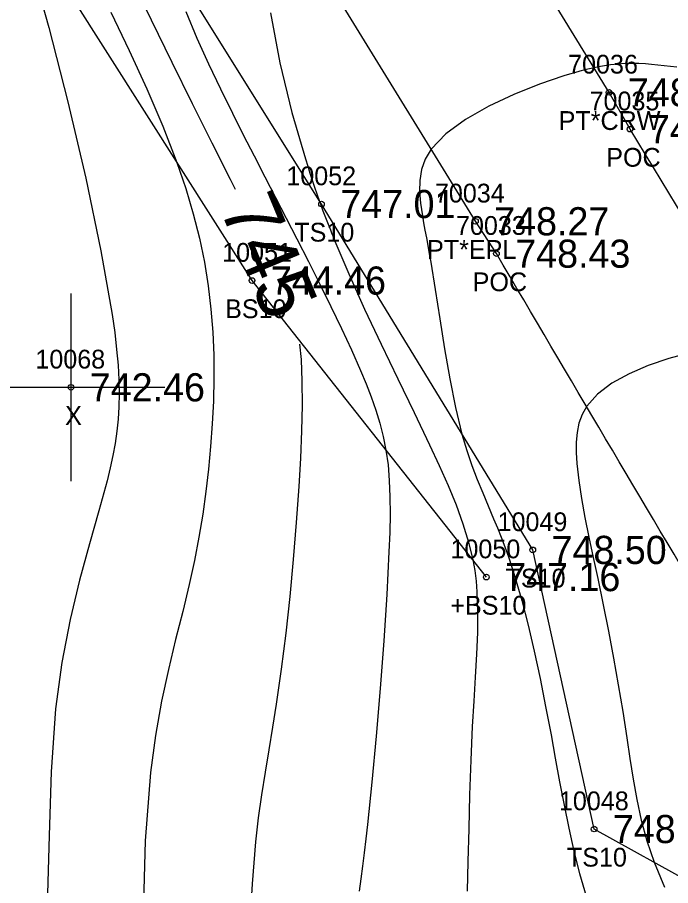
# Model space of a CAD drawing. Extents: x 1376587 to 1378239, y 1000335 to 1003031.
# Drawn here: x 1377858.23 to 1377893.03, y 1000754.86 to 1000801.08 of the extents above; entities that cross this region are included whole.
import ezdxf

# ---------------------------------------------------------------- set-up
doc = ezdxf.new("R2010")
doc.units = 0
for name, color, linetype in [('RD_DTM_BkLn1', 7, 'Continuous'), ('RD_DTM_BkLn2', 7, 'Continuous'), ('RD_DTM_BkLn_txCode', 7, 'Continuous'), ('RD_DTM_Major1', 7, 'Continuous'), ('RD_DTM_Major1_Lbl', 7, 'Continuous'), ('RD_DTM_Minor1', 7, 'Continuous'), ('RD_EX_Misc', 7, 'Continuous'), ('RD_EX_Misc_txCode', 7, 'Continuous'), ('RD_EX_Road', 7, 'Continuous'), ('RD_EX_Road_txCode', 7, 'Continuous'), ('RD_EX_TX_Misc_ELEV', 7, 'Continuous'), ('RD_EX_TX_Road_ELEV', 7, 'Continuous'), ('RD_HC_Survey_ELEV', 7, 'Continuous'), ('RD_HC_Survey_txCode', 7, 'Continuous'), ('RD_SMD_Locator', 7, 'Continuous')]:
    doc.layers.add(name, color=color, linetype=linetype)

msp = doc.modelspace()

# ---------------------------------------------------------------- linework, layer by layer
at = {"layer": 'RD_DTM_BkLn1'}
msp.add_lwpolyline([(1377890.868, 1000795.129), (1377889.749, 1000797.087), (1377860.86, 1000844.28), (1377837.196, 1000883.192), (1377805.553, 1000935.317), (1377771.668, 1000991.278), (1377739.468, 1001043.278), (1377708.639, 1001094.776), (1377678.486, 1001143.971), (1377648.112, 1001195.099), (1377620.705, 1001239.285), (1377591.743, 1001287.408), (1377561.783, 1001336.408), (1377531.285, 1001387.734), (1377502.544, 1001434.976), (1377471.981, 1001486.194), (1377441.275, 1001536.578), (1377411.042, 1001586.416), (1377380.15, 1001637.788)], dxfattribs=at)
msp.add_spline([(1378169.212, 1000387.103), (1378131.506, 1000434.744), (1378095.477, 1000481.988), (1378063.033, 1000526.867), (1378030.177, 1000574.233), (1377998.011, 1000622.539), (1377965.721, 1000673.201), (1377936, 1000721.493), (1377904.113, 1000773.429), (1377890.868, 1000795.129)], degree=3, dxfattribs=at)
at = {"layer": 'RD_DTM_BkLn2'}
for points in [[(1377938.101, 1000682.171), (1377936.386, 1000691.537), (1377924.442, 1000712.879), (1377899.858, 1000751.833), (1377888.953, 1000757.873), (1377885.684, 1000772.73), (1377874.43, 1000791.143), (1377850.687, 1000829.078), (1377827.828, 1000867.633), (1377814.697, 1000883.605), (1377799.61, 1000888.668), (1377792.432, 1000899.859), (1377781.208, 1000921.663)], [(1377883.215, 1000771.285), (1377870.729, 1000787.069), (1377845.819, 1000826.218), (1377822.261, 1000863.958), (1377808.303, 1000877.741), (1377798.49, 1000885.947), (1377790.348, 1000898.137), (1377778.033, 1000919.189)]]:
    msp.add_lwpolyline(points, dxfattribs=at)
at = {"layer": 'RD_DTM_Major1'}
for points in [[(1377858.183, 1000816.813), (1377858.285, 1000816.52), (1377858.39, 1000816.23), (1377858.499, 1000815.939), (1377858.613, 1000815.644), (1377858.774, 1000815.239), (1377858.859, 1000815.03), (1377858.946, 1000814.816), (1377859.038, 1000814.597), (1377859.132, 1000814.372), (1377859.895, 1000812.606), (1377860.807, 1000810.571), (1377861.839, 1000808.326), (1377862.961, 1000805.934), (1377864.141, 1000803.456), (1377865.351, 1000800.954), (1377866.461, 1000798.69), (1377867.548, 1000796.495), (1377868.591, 1000794.407), (1377869.568, 1000792.464), (1377869.832, 1000791.942)], [(1377873.26, 1000783.675), (1377873.339, 1000782.875), (1377873.391, 1000781.716), (1377873.397, 1000780.44), (1377873.366, 1000779.067), (1377873.305, 1000777.618), (1377873.219, 1000776.112), (1377873.087, 1000774.187), (1377872.928, 1000772.228), (1377872.742, 1000770.259), (1377872.53, 1000768.302), (1377872.289, 1000766.381), (1377872.022, 1000764.518), (1377871.826, 1000763.293), (1377871.624, 1000762.09), (1377871.425, 1000760.894), (1377871.236, 1000759.689), (1377871.064, 1000758.46), (1377870.917, 1000757.19), (1377870.735, 1000754.963), (1377870.603, 1000752.639)]]:
    msp.add_lwpolyline(points, dxfattribs=at)
at = {"layer": 'RD_DTM_Minor1'}
for points in [[(1377858.898, 1000804.15), (1377859.903, 1000800.548), (1377860.92, 1000796.579), (1377861.872, 1000792.523), (1377862.683, 1000788.659), (1377863.277, 1000785.269), (1377863.413, 1000784.3), (1377863.518, 1000783.403), (1377863.592, 1000782.569), (1377863.636, 1000781.79), (1377863.651, 1000781.055), (1377863.637, 1000780.356), (1377863.596, 1000779.693), (1377863.529, 1000779.045), (1377863.436, 1000778.403), (1377863.318, 1000777.757), (1377863.175, 1000777.097), (1377863.008, 1000776.413), (1377862.572, 1000774.815), (1377862.069, 1000773.054), (1377861.542, 1000771.123), (1377861.036, 1000769.019), (1377860.593, 1000766.735), (1377860.258, 1000764.268), (1377860.023, 1000760.909), (1377859.919, 1000757.533), (1377859.837, 1000754.432)], [(1377863.206, 1000801.365), (1377864.186, 1000799.315), (1377865.121, 1000797.279), (1377865.978, 1000795.285), (1377866.725, 1000793.362), (1377867.2, 1000791.969), (1377867.6, 1000790.624), (1377867.929, 1000789.319), (1377868.192, 1000788.043), (1377868.395, 1000786.789), (1377868.542, 1000785.548), (1377868.639, 1000784.32), (1377868.69, 1000783.096), (1377868.7, 1000781.875), (1377868.673, 1000780.657), (1377868.613, 1000779.442), (1377868.524, 1000778.229), (1377868.411, 1000777.036), (1377868.271, 1000775.838), (1377868.101, 1000774.632), (1377867.898, 1000773.41), (1377867.659, 1000772.166), (1377867.382, 1000770.895), (1377867.035, 1000769.457), (1377866.659, 1000767.957), (1377866.277, 1000766.371), (1377865.911, 1000764.678), (1377865.583, 1000762.855), (1377865.315, 1000760.88), (1377865.037, 1000757.238), (1377864.936, 1000753.313)], [(1377867.202, 1000801.392), (1377867.791, 1000799.979), (1377868.408, 1000798.61), (1377869.044, 1000797.278), (1377869.688, 1000795.974), (1377870.262, 1000794.834), (1377870.835, 1000793.708), (1377871.407, 1000792.593), (1377871.977, 1000791.486), (1377872.546, 1000790.383), (1377873.113, 1000789.282), (1377873.731, 1000788.076), (1377874.338, 1000786.875), (1377874.927, 1000785.688), (1377875.49, 1000784.521), (1377876.02, 1000783.383), (1377876.509, 1000782.28), (1377876.807, 1000781.57), (1377877.081, 1000780.871), (1377877.327, 1000780.177), (1377877.542, 1000779.48), (1377877.722, 1000778.773), (1377877.865, 1000778.048), (1377877.974, 1000777.254), (1377878.042, 1000776.426), (1377878.076, 1000775.556), (1377878.081, 1000774.637), (1377878.062, 1000773.663), (1377878.024, 1000772.625), (1377877.908, 1000770.354), (1377877.75, 1000767.898), (1377877.557, 1000765.351), (1377877.341, 1000762.808), (1377877.11, 1000760.364), (1377876.874, 1000758.115), (1377876.786, 1000757.345), (1377876.699, 1000756.61), (1377876.612, 1000755.904), (1377876.525, 1000755.223), (1377876.436, 1000754.56)], [(1377871.71, 1000801.321), (1377872.215, 1000798.659), (1377872.858, 1000796.02), (1377873.572, 1000793.547), (1377873.694, 1000793.16), (1377873.816, 1000792.78), (1377873.938, 1000792.409), (1377874.061, 1000792.045), (1377874.184, 1000791.688), (1377874.308, 1000791.339), (1377874.375, 1000791.152), (1377874.51, 1000790.784), (1377874.578, 1000790.602), (1377874.646, 1000790.42), (1377874.715, 1000790.24), (1377874.777, 1000790.08), (1377874.902, 1000789.761), (1377874.965, 1000789.602), (1377875.029, 1000789.442), (1377875.093, 1000789.283), (1377875.881, 1000787.422), (1377876.728, 1000785.549), (1377877.608, 1000783.682), (1377878.495, 1000781.843), (1377879.364, 1000780.05), (1377880.19, 1000778.324), (1377880.702, 1000777.222), (1377881.174, 1000776.156), (1377881.598, 1000775.123), (1377881.966, 1000774.121), (1377882.267, 1000773.146), (1377882.493, 1000772.198), (1377882.546, 1000771.915), (1377882.591, 1000771.633), (1377882.63, 1000771.352), (1377882.662, 1000771.07), (1377882.689, 1000770.786), (1377882.71, 1000770.499), (1377882.748, 1000769.446), (1377882.737, 1000768.341), (1377882.691, 1000767.181), (1377882.621, 1000765.962), (1377882.54, 1000764.68), (1377882.462, 1000763.332), (1377882.382, 1000761.54), (1377882.32, 1000759.701), (1377882.272, 1000757.882), (1377882.233, 1000756.147), (1377882.197, 1000754.561)], [(1377893.366, 1000798.426), (1377893.027, 1000798.465), (1377892.69, 1000798.503), (1377892.353, 1000798.539), (1377892.019, 1000798.572), (1377891.682, 1000798.599), (1377891.336, 1000798.618), (1377890.979, 1000798.625), (1377890.605, 1000798.617), (1377890.211, 1000798.592), (1377890.019, 1000798.573), (1377889.821, 1000798.55), (1377889.616, 1000798.52), (1377889.403, 1000798.485), (1377889.18, 1000798.444), (1377888.948, 1000798.396), (1377888.705, 1000798.341), (1377888.452, 1000798.279), (1377888.189, 1000798.21), (1377887.916, 1000798.134), (1377887.634, 1000798.051), (1377887.342, 1000797.962), (1377886.046, 1000797.52), (1377884.683, 1000796.976), (1377883.339, 1000796.345), (1377882.098, 1000795.64), (1377881.046, 1000794.874), (1377880.269, 1000794.062), (1377879.951, 1000793.528), (1377879.757, 1000792.977), (1377879.666, 1000792.404), (1377879.658, 1000791.807), (1377879.712, 1000791.181), (1377879.809, 1000790.522), (1377879.873, 1000790.142), (1377879.942, 1000789.751), (1377880.016, 1000789.346), (1377880.093, 1000788.928), (1377880.171, 1000788.495), (1377880.251, 1000788.047), (1377880.491, 1000786.587), (1377880.735, 1000785.029), (1377880.991, 1000783.427), (1377881.268, 1000781.835), (1377881.573, 1000780.307), (1377881.915, 1000778.897), (1377882.171, 1000778.03), (1377882.444, 1000777.228), (1377882.728, 1000776.477), (1377883.018, 1000775.764), (1377883.31, 1000775.073), (1377883.599, 1000774.391), (1377883.802, 1000773.9), (1377884.001, 1000773.402), (1377884.196, 1000772.893), (1377884.386, 1000772.367), (1377884.573, 1000771.821), (1377884.756, 1000771.25), (1377885.107, 1000770.038), (1377885.442, 1000768.729), (1377885.764, 1000767.342), (1377886.073, 1000765.894), (1377886.371, 1000764.404), (1377886.657, 1000762.891), (1377886.885, 1000761.639), (1377887.115, 1000760.388), (1377887.352, 1000759.144), (1377887.604, 1000757.912), (1377887.878, 1000756.696), (1377888.183, 1000755.502), (1377888.524, 1000754.307)], [(1377894.045, 1000783.221), (1377892.927, 1000782.916), (1377891.837, 1000782.546), (1377890.816, 1000782.109), (1377889.903, 1000781.604), (1377889.139, 1000781.028), (1377888.563, 1000780.379), (1377888.316, 1000779.942), (1377888.146, 1000779.477), (1377888.043, 1000778.983), (1377887.996, 1000778.461), (1377887.995, 1000777.912), (1377888.031, 1000777.335), (1377888.132, 1000776.43), (1377888.279, 1000775.47), (1377888.464, 1000774.462), (1377888.676, 1000773.411), (1377888.906, 1000772.324), (1377889.143, 1000771.206), (1377889.43, 1000769.814), (1377889.711, 1000768.399), (1377889.981, 1000766.97), (1377890.239, 1000765.54), (1377890.479, 1000764.122), (1377890.699, 1000762.727), (1377890.864, 1000761.621), (1377891.032, 1000760.528), (1377891.225, 1000759.44), (1377891.463, 1000758.346), (1377891.764, 1000757.237), (1377892.148, 1000756.103), (1377892.704, 1000754.773)]]:
    msp.add_lwpolyline(points, dxfattribs=at)
at = {"layer": 'RD_EX_Misc'}
for p, q in [((1377861.086, 1000776.386), (1377861.086, 1000786.386)), ((1377856.086, 1000781.386), (1377866.086, 1000781.386))]:
    msp.add_line(p, q, dxfattribs=at)
at = {"layer": 'RD_EX_Road'}
msp.add_lwpolyline([(1377883.752, 1000788.501), (1377882.63, 1000790.224), (1377852.259, 1000839.599), (1377828.464, 1000879.313), (1377796.997, 1000930.663), (1377763.067, 1000986.649), (1377731.866, 1001037.813), (1377700.311, 1001089.979), (1377670.429, 1001138.24), (1377639.732, 1001190.031), (1377611.891, 1001234.227), (1377582.777, 1001282.571), (1377552.217, 1001331.03), (1377522.243, 1001382.346), (1377494.257, 1001430.189), (1377463.172, 1001481.135), (1377433.415, 1001531.286), (1377403.141, 1001580.977), (1377371.36, 1001632.192)], dxfattribs=at)
msp.add_spline([(1378161.362, 1000381.162), (1378123.914, 1000428.538), (1378087.578, 1000476.324), (1378055.075, 1000520.944), (1378021.673, 1000568.713), (1377989.952, 1000617.081), (1377957.327, 1000668.378), (1377927.534, 1000716.552), (1377895.409, 1000768.824), (1377883.752, 1000788.501)], degree=3, dxfattribs=at)
at = {"layer": 'RD_SMD_Locator'}
for centre in [(1377889.749, 1000797.087), (1377890.868, 1000795.129), (1377874.43, 1000791.143), (1377882.63, 1000790.224), (1377883.752, 1000788.501), (1377870.729, 1000787.069), (1377861.086, 1000781.386), (1377885.684, 1000772.73), (1377883.215, 1000771.285), (1377888.953, 1000757.873)]:
    msp.add_circle(centre, 0.15, dxfattribs=at)

# ---------------------------------------------------------------- texts
at = {"layer": 'RD_DTM_BkLn_txCode'}
for s, p in [('10052', (1377872.556, 1000792.143)), ('TS10', (1377872.981, 1000789.143)), ('10051', (1377869.138, 1000788.069)), ('BS10', (1377869.296, 1000785.069)), ('10049', (1377883.81, 1000773.73)), ('10050', (1377881.302, 1000772.285)), ('TS10', (1377884.235, 1000770.73)), ('+BS10', (1377881.294, 1000769.285)), ('10048', (1377887.079, 1000758.873)), ('TS10', (1377887.504, 1000755.873))]:
    msp.add_text(s, height=1, dxfattribs=at).set_placement(p)
at = {"layer": 'RD_DTM_Major1_Lbl'}
msp.add_text('745', height=3, rotation=292.5239, dxfattribs=at).set_placement((1377868.978, 1000790.949))
at = {"layer": 'RD_EX_Misc_txCode'}
for s, p in [('10068', (1377859.188, 1000782.386)), ('X', (1377860.771, 1000779.386))]:
    msp.add_text(s, height=1, dxfattribs=at).set_placement(p)
at = {"layer": 'RD_EX_Road_txCode'}
for s, p in [('70034', (1377880.473, 1000791.224)), ('70033', (1377881.595, 1000789.501)), ('PT*EPL', (1377880.055, 1000788.224)), ('POC', (1377882.484, 1000786.501))]:
    msp.add_text(s, height=1, dxfattribs=at).set_placement(p)
at = {"layer": 'RD_EX_TX_Misc_ELEV'}
for s, p in [('747.01', (1377875.43, 1000790.393)), ('744.46', (1377871.729, 1000786.319)), ('742.46', (1377862.086, 1000780.636)), ('748.50', (1377886.684, 1000771.98)), ('747.16', (1377884.215, 1000770.535)), ('748.48', (1377889.953, 1000757.123))]:
    msp.add_text(s, height=1.5, dxfattribs=at).set_placement(p)
at = {"layer": 'RD_EX_TX_Road_ELEV'}
for s, p in [('748.27', (1377883.63, 1000789.474)), ('748.43', (1377884.752, 1000787.751))]:
    msp.add_text(s, height=1.5, dxfattribs=at).set_placement(p)
at = {"layer": 'RD_HC_Survey_ELEV'}
for s, p in [('748.09', (1377890.749, 1000796.337)), ('748.23', (1377891.868, 1000794.379))]:
    msp.add_text(s, height=1.5, dxfattribs=at).set_placement(p)
at = {"layer": 'RD_HC_Survey_txCode'}
for s, p in [('70036', (1377887.568, 1000798.087)), ('70035', (1377888.711, 1000796.129)), ('PT*CRW', (1377887.064, 1000795.087)), ('POC', (1377889.6, 1000793.129))]:
    msp.add_text(s, height=1, dxfattribs=at).set_placement(p)

doc.saveas('drawing.dxf')
